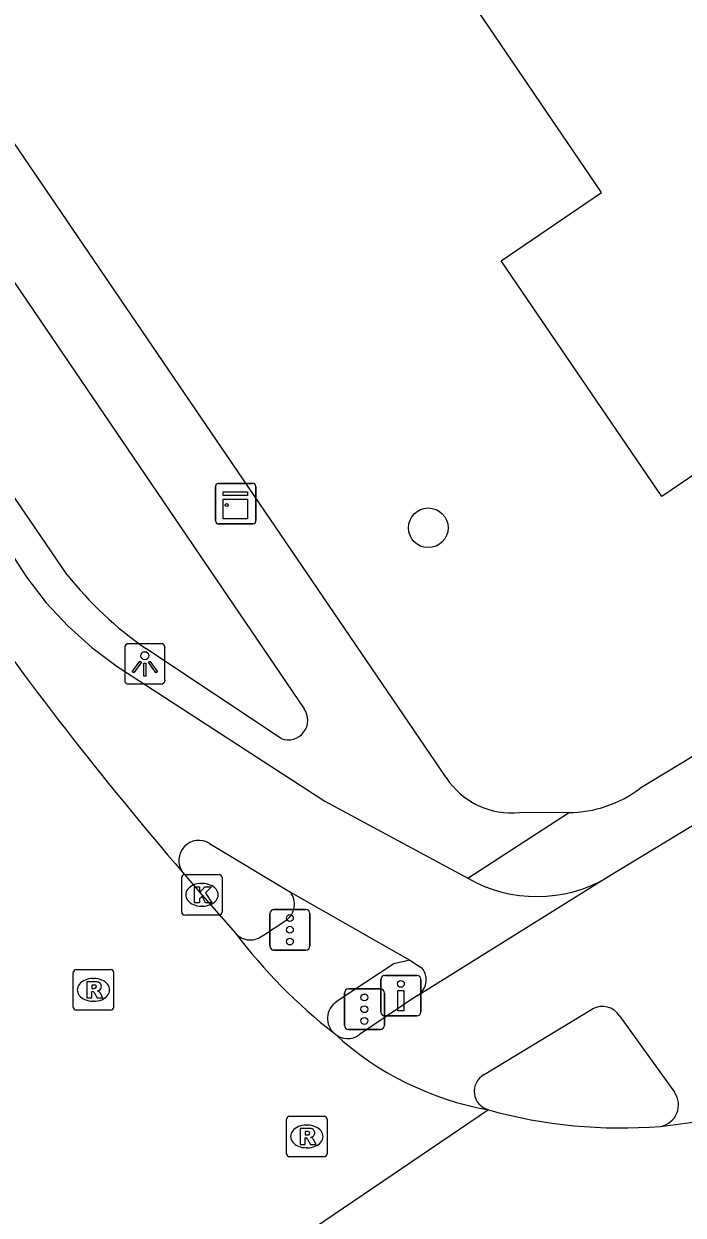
# Model space of a CAD drawing. Extents: x 157466 to 158888, y 383063 to 384677.
# Drawn here: x 158679.65 to 158695.95, y 383722.72 to 383752.15 of the extents above; entities that cross this region are included whole.
import ezdxf

# ---------------------------------------------------------------- set-up
doc = ezdxf.new("R2010")
doc.units = 0
for name, color, linetype in [('IMGEO_Boom', 7, 'Continuous'), ('IMGEO_Drukknoppaal', 7, 'Continuous'), ('IMGEO_Fietspad_gesloten', 7, 'Continuous'), ('IMGEO_Kast', 7, 'Continuous'), ('IMGEO_Kolk', 7, 'Continuous'), ('IMGEO_Lichtpunt', 7, 'Continuous'), ('IMGEO_Pand', 7, 'Continuous'), ('IMGEO_Rijbaan_lokaal_gesloten', 7, 'Continuous'), ('IMGEO_Rijbaan_regionaal_gesloten', 7, 'Continuous'), ('IMGEO_Rioolput', 7, 'Continuous'), ('IMGEO_Verkeersregelinstallatiepaal', 7, 'Continuous'), ('IMGEO_Voetpad_open', 7, 'Continuous')]:
    doc.layers.add(name, color=color, linetype=linetype)

msp = doc.modelspace()

# ---------------------------------------------------------------- linework, layer by layer
at = {"layer": 'IMGEO_Boom'}
msp.add_circle((158689.651, 383739.704), 0.489, dxfattribs=at)
at = {"layer": 'IMGEO_Drukknoppaal'}
for p, q in [((158688.477, 383727.746), (158688.477, 383728.546)), ((158688.477, 383728.546), (158688.477, 383727.746)), ((158688.577, 383728.646), (158689.367, 383728.646)), ((158689.367, 383728.646), (158688.577, 383728.646)), ((158689.467, 383728.546), (158689.467, 383727.746)), ((158689.467, 383727.746), (158689.467, 383728.546)), ((158689.367, 383727.646), (158688.577, 383727.646)), ((158688.577, 383727.646), (158689.367, 383727.646))]:
    msp.add_line(p, q, dxfattribs=at)
msp.add_lwpolyline([(158689.047, 383728.271), (158689.047, 383727.771), (158688.897, 383727.771), (158688.897, 383728.271), (158689.047, 383728.271)], dxfattribs=at)
msp.add_circle((158688.972, 383728.436), 0.085, dxfattribs=at)
for centre, start, end in [((158688.577, 383728.546), 90, 180), ((158688.577, 383728.546), 90, 180), ((158689.367, 383728.546), 0, 90), ((158689.367, 383728.546), 360, 90), ((158688.577, 383727.746), 180, 270), ((158688.577, 383727.746), 180, 270), ((158689.367, 383727.746), 270, 0), ((158689.367, 383727.746), 270, 0)]:
    msp.add_arc(centre, 0.1, start, end, dxfattribs=at)
at = {"layer": 'IMGEO_Fietspad_gesloten'}
for points in [[(158713.148, 383743.628), (158712.306, 383743.091), (158711.479, 383742.55), (158700.716, 383735.223), (158698.99, 383734.061), (158697, 383732.831), (158694.073, 383731.061)], [(158678.523, 383740.286), (158678.599, 383740.185), (158679.295, 383739.135), (158679.721, 383738.472), (158680.204, 383737.85), (158680.741, 383737.274), (158681.327, 383736.747), (158681.957, 383736.275), (158682.046, 383736.216), (158687.096, 383732.948), (158690.626, 383731.044)], [(158684.241, 383731.904), (158686.242, 383730.706)], [(158694.073, 383731.061), (158689.425, 383728.169), (158689.365, 383728.141)], [(158686.242, 383730.706), (158689.193, 383729.022)], [(158689.193, 383729.022), (158689.495, 383728.828)], [(158689.365, 383728.141), (158687.952, 383727.183)], [(158691.034, 383726.196), (158693.714, 383727.818)], [(158694.381, 383727.647), (158695.74, 383725.757)]]:
    msp.add_lwpolyline(points, dxfattribs=at)
for centre, radius, start, end in [((158683.978, 383731.483), 0.497, 58.0757, 215.6678), ((158692.335, 383734.07), 3.475, 240.5501, 300.0151), ((158689.144, 383728.539), 0.455, 299.0576, 39.5118), ((158693.955, 383727.372), 0.507, 32.8763, 118.365), ((158687.657, 383727.57), 0.486, 227.5429, 307.3104), ((158691.258, 383725.781), 0.472, 118.3542, 255.7665), ((158695.3, 383725.447), 0.538, 279.5085, 35.1841)]:
    msp.add_arc(centre, radius, start, end, dxfattribs=at)
at = {"layer": 'IMGEO_Kast'}
for p, q in [((158684.461, 383740.8), (158685.302, 383740.8)), ((158685.302, 383740.8), (158684.461, 383740.8)), ((158684.386, 383739.875), (158684.386, 383740.716)), ((158684.386, 383740.716), (158684.386, 383739.875)), ((158685.386, 383740.725), (158685.386, 383739.884)), ((158685.386, 383739.884), (158685.386, 383740.725)), ((158685.311, 383739.8), (158684.47, 383739.8)), ((158684.47, 383739.8), (158685.311, 383739.8))]:
    msp.add_line(p, q, dxfattribs=at)
for points in [[(158684.581, 383740.59), (158685.181, 383740.59), (158685.181, 383740.505), (158684.581, 383740.505), (158684.581, 383740.59)], [(158684.581, 383740.415), (158685.181, 383740.415), (158685.181, 383739.926), (158684.581, 383739.926), (158684.581, 383740.415)]]:
    msp.add_lwpolyline(points, dxfattribs=at)
msp.add_circle((158684.665, 383740.264), 0.0377, dxfattribs=at)
for centre, start, end in [((158684.464, 383740.722), 92.4484, 184.2845), ((158684.464, 383740.722), 92.4484, 184.2845), ((158685.308, 383740.722), 2.4484, 94.2845), ((158685.308, 383740.722), 2.4484, 94.2845), ((158684.464, 383739.878), 182.4484, 274.2845), ((158684.464, 383739.878), 182.4484, 274.2845), ((158685.308, 383739.878), 272.4484, 4.2845), ((158685.308, 383739.878), 272.4484, 4.2845)]:
    msp.add_arc(centre, 0.0779, start, end, dxfattribs=at)
at = {"layer": 'IMGEO_Kolk'}
for p, q in [((158683.552, 383730.211), (158683.552, 383731.063)), ((158683.627, 383731.137), (158684.479, 383731.137)), ((158684.553, 383731.063), (158684.553, 383730.211)), ((158684.04, 383730.917), (158684.065, 383730.917)), ((158684.063, 383730.357), (158684.038, 383730.357)), ((158684.479, 383730.137), (158683.627, 383730.137))]:
    msp.add_line(p, q, dxfattribs=at)
for points in [[(158683.552, 383730.211), (158683.552, 383731.063)], [(158683.627, 383731.137), (158684.479, 383731.137)], [(158684.553, 383731.063), (158684.553, 383730.211)], [(158683.873, 383730.837), (158683.996, 383730.837), (158683.996, 383730.686), (158684.126, 383730.837), (158684.29, 383730.837), (158684.144, 383730.686), (158684.297, 383730.437), (158684.145, 383730.437), (158684.06, 383730.601), (158683.996, 383730.534), (158683.996, 383730.437), (158683.873, 383730.437), (158683.873, 383730.837)], [(158684.479, 383730.137), (158683.627, 383730.137)]]:
    msp.add_lwpolyline(points, dxfattribs=at)
for centre, start, end in [((158683.629, 383731.061), 91.552, 178.448), ((158683.629, 383731.061), 91.552, 178.448), ((158684.477, 383731.061), 1.552, 88.448), ((158684.477, 383731.061), 1.552, 88.448), ((158683.629, 383730.213), 181.552, 268.448), ((158683.629, 383730.213), 181.552, 268.448), ((158684.477, 383730.213), 271.552, 358.448), ((158684.477, 383730.213), 271.552, 358.448)]:
    msp.add_arc(centre, 0.0765, start, end, dxfattribs=at)
for centre, major_axis, ratio, start_param, end_param in [((158684.039, 383730.637), (-0.387, 0.002), 0.722429, 4.712389, 7.853982), ((158684.064, 383730.637), (-0.39, 0.002), 0.717154, 1.570796, 4.712389)]:
    msp.add_ellipse(centre, major_axis=major_axis, ratio=ratio, start_param=start_param, end_param=end_param, dxfattribs=at)
at = {"layer": 'IMGEO_Lichtpunt'}
for p, q in [((158682.143, 383736.746), (158682.143, 383735.939)), ((158682.143, 383736.746), (158682.143, 383735.939)), ((158683.045, 383736.841), (158682.237, 383736.841)), ((158683.045, 383736.841), (158682.237, 383736.841)), ((158683.139, 383735.939), (158683.139, 383736.746)), ((158683.139, 383735.939), (158683.139, 383736.746)), ((158682.237, 383735.845), (158683.045, 383735.845)), ((158682.237, 383735.845), (158683.045, 383735.845))]:
    msp.add_line(p, q, dxfattribs=at)
for points in [[(158682.517, 383736.41), (158682.556, 383736.382), (158682.368, 383736.12), (158682.33, 383736.147), (158682.517, 383736.41)], [(158682.619, 383736.362), (158682.666, 383736.362), (158682.666, 383736.04), (158682.619, 383736.04), (158682.619, 383736.362)], [(158682.729, 383736.382), (158682.767, 383736.409), (158682.954, 383736.147), (158682.915, 383736.119), (158682.729, 383736.382)]]:
    msp.add_lwpolyline(points, dxfattribs=at)
msp.add_circle((158682.642, 383736.544), 0.0994, dxfattribs=at)
for centre, start, end in [((158682.237, 383736.746), 90, 180), ((158682.237, 383736.746), 90, 180), ((158683.045, 383736.746), 0, 90), ((158683.045, 383736.746), 0, 90), ((158682.237, 383735.939), 180, 270), ((158682.237, 383735.939), 180, 270), ((158683.045, 383735.939), 270, 0), ((158683.045, 383735.939), 270, 360)]:
    msp.add_arc(centre, 0.0946, start, end, dxfattribs=at)
at = {"layer": 'IMGEO_Pand'}
msp.add_lwpolyline([(158710.113, 383748.572), (158709.855, 383748.746), (158710.73, 383749.82), (158710.618, 383750), (158710.272, 383750.553), (158709.457, 383750), (158695.426, 383740.475), (158691.454, 383746.296), (158693.932, 383747.986), (158692.564, 383750), (158689.745, 383754.15), (158706.985, 383766.059), (158707.061, 383765.953), (158713.956, 383770.707)], dxfattribs=at)
at = {"layer": 'IMGEO_Rijbaan_lokaal_gesloten'}
msp.add_lwpolyline([(158683.575, 383731.193), (158684.052, 383730.636), (158684.881, 383729.692)], dxfattribs=at)
for centre, radius, start, end in [((158752.338, 383790.419), 90.753, 214.95646, 220.73862), ((158695.659, 383737.879), 13.535, 217.2188, 232.014), ((158692.48, 383732.824), 7.619, 227.4569, 259.8828)]:
    msp.add_arc(centre, radius, start, end, dxfattribs=at)
at = {"layer": 'IMGEO_Rijbaan_regionaal_gesloten'}
msp.add_lwpolyline([(158691.142, 383725.324), (158679.69, 383717.568)], dxfattribs=at)
for centre, radius, start, end in [((158693.935, 383738.607), 13.768, 276.0608, 292.7156), ((158694.408, 383737.016), 12.14, 254.3916, 274.6336)]:
    msp.add_arc(centre, radius, start, end, dxfattribs=at)
at = {"layer": 'IMGEO_Rioolput'}
for p, q in [((158680.869, 383727.862), (158680.869, 383728.714)), ((158680.944, 383728.788), (158681.796, 383728.788)), ((158681.87, 383728.714), (158681.87, 383727.862)), ((158681.357, 383728.568), (158681.382, 383728.568)), ((158681.796, 383727.788), (158680.944, 383727.788)), ((158681.38, 383728.008), (158681.355, 383728.008)), ((158686.222, 383725.167), (158687.074, 383725.167)), ((158686.147, 383724.241), (158686.147, 383725.093)), ((158686.635, 383724.947), (158686.66, 383724.947)), ((158687.148, 383725.093), (158687.148, 383724.241)), ((158686.658, 383724.387), (158686.633, 383724.387)), ((158687.074, 383724.167), (158686.222, 383724.167))]:
    msp.add_line(p, q, dxfattribs=at)
for points in [[(158680.869, 383727.862), (158680.869, 383728.714)], [(158680.944, 383728.788), (158681.796, 383728.788)], [(158681.87, 383728.714), (158681.87, 383727.862)], [(158681.458, 383728.486), (158681.206, 383728.488), (158681.206, 383728.088)], [(158681.384, 383728.407), (158681.33, 383728.407), (158681.33, 383728.326)], [(158681.206, 383728.088), (158681.33, 383728.088), (158681.33, 383728.25), (158681.341, 383728.25)], [(158681.33, 383728.326), (158681.382, 383728.326)], [(158681.388, 383728.221), (158681.459, 383728.088), (158681.599, 383728.088), (158681.534, 383728.214)], [(158681.796, 383727.788), (158680.944, 383727.788)], [(158686.222, 383725.167), (158687.074, 383725.167)], [(158686.147, 383724.241), (158686.147, 383725.093)], [(158686.736, 383724.865), (158686.484, 383724.867), (158686.484, 383724.467)], [(158687.148, 383725.093), (158687.148, 383724.241)], [(158686.484, 383724.467), (158686.608, 383724.467), (158686.608, 383724.629), (158686.619, 383724.629)], [(158686.662, 383724.786), (158686.608, 383724.786), (158686.608, 383724.705)], [(158686.608, 383724.705), (158686.66, 383724.705)], [(158686.666, 383724.6), (158686.737, 383724.467), (158686.877, 383724.467), (158686.812, 383724.593)], [(158687.074, 383724.167), (158686.222, 383724.167)]]:
    msp.add_lwpolyline(points, dxfattribs=at)
for centre, radius, start, end in [((158680.946, 383728.712), 0.0765, 91.552, 178.448), ((158680.946, 383728.712), 0.0765, 91.552, 178.448), ((158681.794, 383728.712), 0.0765, 1.552, 88.448), ((158681.794, 383728.712), 0.0765, 1.552, 88.448), ((158681.39, 383728.311), 0.0964, 77.0061, 93.1865), ((158681.404, 383728.368), 0.0378, 276.6634, 79.6772), ((158681.457, 383728.376), 0.109, 350.3612, 89.416), ((158681.34, 383728.197), 0.0533, 26.0293, 88.6989), ((158681.366, 383728.515), 0.19, 274.7715, 282.9687), ((158681.455, 383728.376), 0.112, 277.5842, 350.9817), ((158681.439, 383728.161), 0.108, 29.5134, 73.7905), ((158680.946, 383727.864), 0.0765, 181.552, 268.448), ((158680.946, 383727.864), 0.0765, 181.552, 268.448), ((158681.794, 383727.864), 0.0765, 271.552, 358.448), ((158681.794, 383727.864), 0.0765, 271.552, 358.448), ((158686.224, 383725.091), 0.0765, 91.552, 178.448), ((158686.224, 383725.091), 0.0765, 91.552, 178.448), ((158687.072, 383725.091), 0.0765, 1.552, 88.448), ((158687.072, 383725.091), 0.0765, 1.552, 88.448), ((158686.735, 383724.755), 0.109, 350.3612, 89.416), ((158686.618, 383724.576), 0.0533, 26.0293, 88.6989), ((158686.644, 383724.894), 0.19, 274.7715, 282.9687), ((158686.668, 383724.69), 0.0964, 77.0061, 93.1865), ((158686.682, 383724.747), 0.0378, 276.6634, 79.6772), ((158686.733, 383724.755), 0.112, 277.5842, 350.9817), ((158686.717, 383724.54), 0.108, 29.5134, 73.7905), ((158686.224, 383724.243), 0.0765, 181.552, 268.448), ((158686.224, 383724.243), 0.0765, 181.552, 268.448), ((158687.072, 383724.243), 0.0765, 271.552, 358.448), ((158687.072, 383724.243), 0.0765, 271.552, 358.448)]:
    msp.add_arc(centre, radius, start, end, dxfattribs=at)
for centre, major_axis, ratio, start_param, end_param in [((158681.356, 383728.288), (-0.387, 0.002), 0.722429, 4.712389, 7.853982), ((158681.381, 383728.288), (-0.39, 0.002), 0.717154, 1.570796, 4.712389), ((158686.634, 383724.667), (-0.387, 0.002), 0.722429, 4.712389, 7.853982), ((158686.659, 383724.667), (-0.39, 0.002), 0.717154, 1.570796, 4.712389)]:
    msp.add_ellipse(centre, major_axis=major_axis, ratio=ratio, start_param=start_param, end_param=end_param, dxfattribs=at)
at = {"layer": 'IMGEO_Verkeersregelinstallatiepaal'}
for p, q in [((158685.733, 383729.373), (158685.733, 383730.173)), ((158685.733, 383730.173), (158685.733, 383729.373)), ((158685.833, 383730.273), (158686.623, 383730.273)), ((158686.623, 383730.273), (158685.833, 383730.273)), ((158686.723, 383730.173), (158686.723, 383729.373)), ((158686.723, 383729.373), (158686.723, 383730.173)), ((158686.623, 383729.273), (158685.833, 383729.273)), ((158685.833, 383729.273), (158686.623, 383729.273)), ((158687.576, 383727.41), (158687.576, 383728.21)), ((158687.576, 383728.21), (158687.576, 383727.41)), ((158687.676, 383728.31), (158688.466, 383728.31)), ((158688.466, 383728.31), (158687.676, 383728.31)), ((158688.566, 383728.21), (158688.566, 383727.41)), ((158688.566, 383727.41), (158688.566, 383728.21)), ((158688.466, 383727.31), (158687.676, 383727.31)), ((158687.676, 383727.31), (158688.466, 383727.31))]:
    msp.add_line(p, q, dxfattribs=at)
for centre in [(158686.228, 383730.063), (158686.228, 383729.773), (158686.228, 383729.483), (158688.071, 383728.1), (158688.071, 383727.81), (158688.071, 383727.52)]:
    msp.add_circle(centre, 0.085, dxfattribs=at)
for centre, start, end in [((158685.833, 383730.173), 90, 180), ((158685.833, 383730.173), 90, 180), ((158686.623, 383730.173), 0, 90), ((158686.623, 383730.173), 360, 90), ((158685.833, 383729.373), 180, 270), ((158685.833, 383729.373), 180, 270), ((158686.623, 383729.373), 270, 0), ((158686.623, 383729.373), 270, 0), ((158687.676, 383728.21), 90, 180), ((158687.676, 383728.21), 90, 180), ((158688.466, 383728.21), 0, 90), ((158688.466, 383728.21), 360, 90), ((158687.676, 383727.41), 180, 270), ((158687.676, 383727.41), 180, 270), ((158688.466, 383727.41), 270, 0), ((158688.466, 383727.41), 270, 0)]:
    msp.add_arc(centre, 0.1, start, end, dxfattribs=at)
at = {"layer": 'IMGEO_Voetpad_open'}
for points in [[(158690.092, 383733.531), (158678.869, 383750), (158678.435, 383750.637), (158675.17, 383755.464), (158670.522, 383762.258), (158654.861, 383785.667)], [(158679.171, 383746.129), (158686.581, 383735.232)], [(158680.718, 383738.545), (158677.493, 383743.266)], [(158705.62, 383740.38), (158699.876, 383736.426), (158698.108, 383735.264), (158696.176, 383734.042), (158694.885, 383733.263)], [(158686.009, 383734.497), (158682.665, 383736.72)], [(158690.626, 383731.044), (158693.118, 383732.666)], [(158693.118, 383732.666), (158691.912, 383732.67)], [(158685.572, 383729.643), (158686.129, 383730.001)], [(158689.193, 383729.022), (158688.801, 383728.934), (158687.373, 383727.989)]]:
    msp.add_lwpolyline(points, dxfattribs=at)
for centre, radius, start, end in [((158687.864, 383744.218), 9.124, 218.4435, 235.2615), ((158686.185, 383734.95), 0.486, 248.772, 35.4456), ((158691.708, 383734.593), 1.934, 213.3102, 276.0543), ((158693.081, 383735.69), 3.024, 270.7087, 306.6275), ((158685.841, 383730.409), 0.499, 305.2178, 36.57), ((158685.25, 383730.005), 0.484, 220.2655, 311.6222), ((158687.647, 383727.583), 0.489, 123.9859, 229.5403)]:
    msp.add_arc(centre, radius, start, end, dxfattribs=at)

doc.saveas('drawing.dxf')
